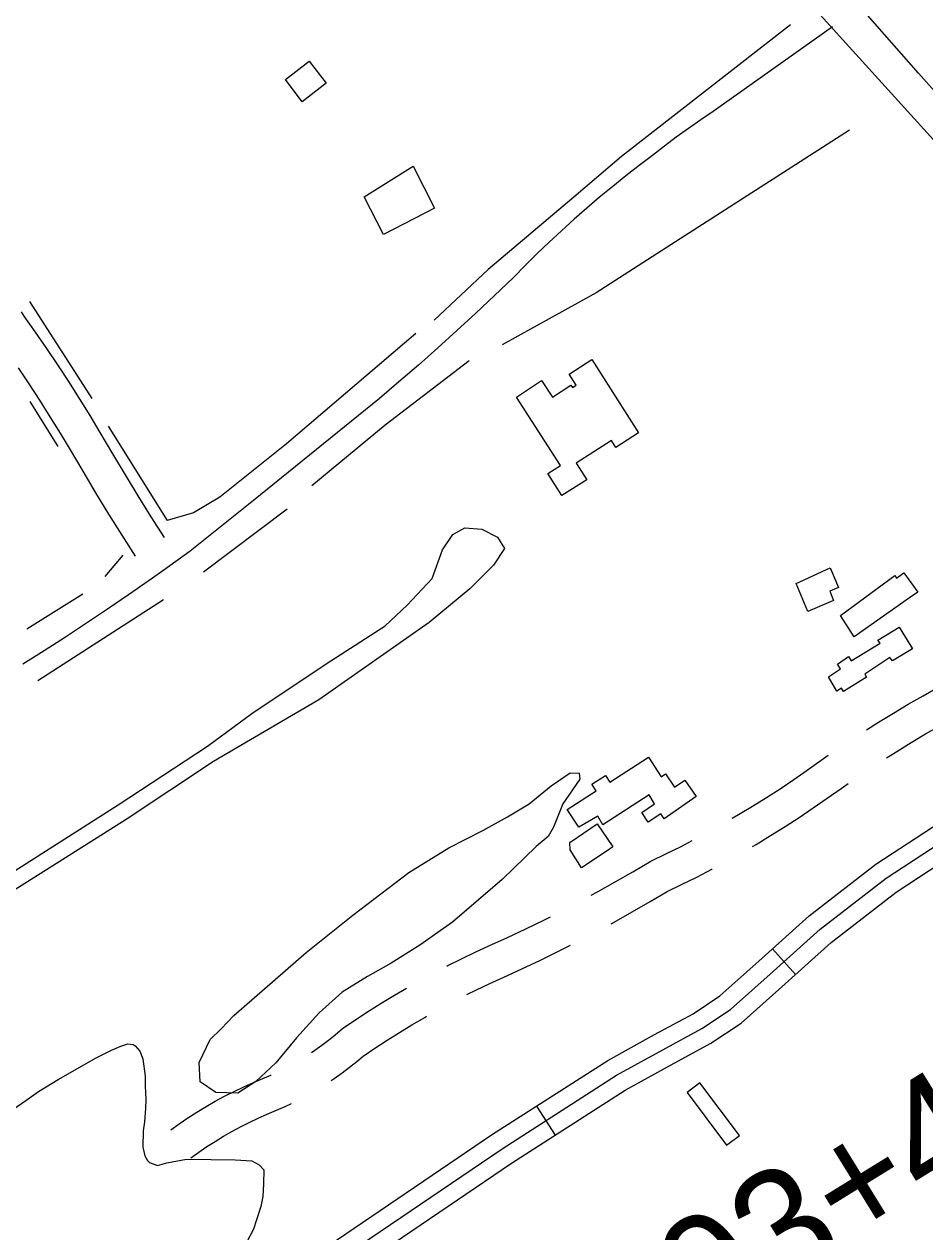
# Model space of a CAD drawing. Extents: x 3567028 to 3605064, y 510945 to 536587.
# Drawn here: x 3575231 to 3576015, y 529158 to 530209 of the extents above; entities that cross this region are included whole.
import ezdxf

# ---------------------------------------------------------------- set-up
doc = ezdxf.new("R2010")
doc.units = 0
for name, color, linetype in [('V-BLDG-OTLN', 7, 'Continuous'), ('V-LEVE-TOET', 7, 'Continuous'), ('V-ROAD-CNTR', 7, 'Continuous'), ('V-SITE-VEGE', 7, 'Continuous'), ('V-SURV-IDEN', 7, 'Continuous'), ('V-TOPO-SHOR', 7, 'Continuous')]:
    doc.layers.add(name, color=color, linetype=linetype)

msp = doc.modelspace()

# ---------------------------------------------------------------- linework, layer by layer
at = {"layer": 'V-BLDG-OTLN'}
for points in [[(3575458.5, 530160.9), (3575479.3, 530176.9), (3575494.1, 530157.7), (3575473.1, 530141.5)], [(3575527, 530058.9), (3575569.7, 530085.4), (3575588.4, 530049), (3575543.9, 530026.1)], [(3575659.8, 529884.4), (3575681.4, 529898.9), (3575690.9, 529884.3), (3575707, 529894.9), (3575708.3, 529892.9), (3575711.5, 529895), (3575705.4, 529904.5), (3575725.2, 529917.1), (3575766, 529853.3), (3575746.2, 529840.7), (3575742.3, 529846.8), (3575711.6, 529827.1), (3575720.8, 529812.6), (3575699.2, 529798.7), (3575686.9, 529817.9), (3575697.9, 529825)], [(3575903, 529722.2), (3575932.7, 529735.8), (3575940, 529718.8), (3575932.4, 529715.5), (3575935.7, 529707.5), (3575913.3, 529698)], [(3575941.7, 529694.4), (3575988.9, 529729.3), (3575990.5, 529727), (3575996.9, 529731.6), (3576008.9, 529714.7), (3576001.9, 529709.7), (3575953.6, 529675.8)], [(3575931.3, 529641.1), (3575941.7, 529648.1), (3575939, 529652.1), (3575948.6, 529658.6), (3575951, 529654.9), (3575976.3, 529670.2), (3575974.2, 529672.9), (3575992.8, 529684.4), (3576004.4, 529665.4), (3575986.9, 529654.9), (3575984.7, 529657.9), (3575962.8, 529643.4), (3575964.4, 529640.7), (3575944.4, 529628.4), (3575942.7, 529631.3), (3575938.6, 529628.5)], [(3575703.7, 529525.6), (3575729.1, 529541.7), (3575725.3, 529547.7), (3575737.2, 529555.1), (3575740.8, 529549.5), (3575774.7, 529571), (3575785.5, 529554.1), (3575789.4, 529556.6), (3575797.2, 529545), (3575806.3, 529551.2), (3575816.2, 529536.9), (3575788.2, 529517.6), (3575785.2, 529521.9), (3575774.3, 529514.6), (3575768.7, 529522.9), (3575779.9, 529530.4), (3575775.3, 529538.4), (3575734.9, 529512.3), (3575730.4, 529519.9), (3575713.9, 529510.2)], [(3575706.2, 529497), (3575729.9, 529513.2), (3575743.6, 529493.1), (3575738.6, 529489.7), (3575716.2, 529474.9), (3575706.5, 529490.5)], [(3575819.4, 529287.6), (3575808.2, 529279.2), (3575842.5, 529233.5), (3575853.7, 529241.9)]]:
    msp.add_lwpolyline(points, close=True, dxfattribs=at)
at = {"layer": 'V-LEVE-TOET'}
msp.add_lwpolyline([(3576328.2, 529817.8), (3576252.2, 529902.9), (3576130.8, 530029.9), (3576009.6, 530166.4), (3575882.9, 530310.7), (3575759.1, 530445.9), (3575620.9, 530595.3), (3575533.6, 530702.7), (3575512.5, 530732.9), (3575505.1, 530748.8), (3575499.1, 530764.7), (3575495.6, 530778.2), (3575494.4, 530788.7), (3575493.2, 530799.8)], dxfattribs=at)
at = {"layer": 'V-ROAD-CNTR'}
for p, q in [((3575934.6, 530206.7), (3575830.9, 530132.9)), ((3575882.5, 529404.3), (3575902.4, 529381.9)), ((3575677.2, 529267.5), (3575693.4, 529242.3))]:
    msp.add_line(p, q, dxfattribs=at)
for points in [[(3576800.3, 528915), (3576753.7, 528991.3), (3576686.9, 529109.7), (3576595, 529277.1), (3576511.1, 529427.9), (3576441.3, 529554.5), (3576404.2, 529631.7), (3576356.6, 529717.5), (3576325.4, 529762.1), (3576208.2, 529901.8), (3576045.3, 530083.5), (3575904.4, 530239.3), (3575607, 530557.8), (3575461.5, 530713.7), (3575348.4, 530831.9), (3575242.6, 530955.4), (3575164.5, 531056), (3575116.5, 531128.3), (3575069.6, 531200.2), (3575042.6, 531258.6)], [(3575830.9, 530132.9), (3575820.1, 530125.7), (3575809.4, 530118.2), (3575798.8, 530110.6), (3575788.4, 530102.8), (3575778.1, 530094.8), (3575766.4, 530086), (3575754.8, 530077), (3575743.4, 530067.8)], [(3575743.4, 530067.8), (3575732, 530058.4), (3575720.9, 530048.9), (3575709.8, 530039.2), (3575698.9, 530029.3), (3575688.1, 530019.3), (3575677.5, 530009.2), (3575667.1, 529998.9), (3575656.7, 529988.4), (3575640.6, 529972.9), (3575624.3, 529957.5), (3575607.8, 529942.3), (3575591.2, 529927.3), (3575574.4, 529912.4), (3575557.4, 529897.8), (3575540.3, 529883.4), (3575485.6, 529838.8), (3575430.7, 529794.5), (3575375.7, 529750.4), (3575352.7, 529733.8), (3575339.9, 529724.8), (3575321.9, 529712.3), (3575303.7, 529699.9), (3575285.4, 529687.7), (3575267, 529675.7), (3575248.5, 529663.8), (3575229.9, 529652.1)], [(3575353.2, 529762.2), (3575341.6, 529780.3), (3575330.3, 529798.5), (3575319.2, 529816.7), (3575308.2, 529835.1), (3575297.4, 529853.8), (3575288.5, 529868.6), (3575279.3, 529883.4), (3575270, 529898), (3575260.5, 529912.5), (3575250.8, 529926.8), (3575241, 529941.1), (3575231.2, 529954.9), (3575228.7, 529958.6)], [(3575328, 529746.1), (3575316.3, 529764.3), (3575304.8, 529782.7), (3575293.5, 529801.2), (3575282.4, 529819.9), (3575271.6, 529838.5), (3575262.9, 529853), (3575253.9, 529867.4), (3575244.8, 529881.7), (3575235.5, 529895.9), (3575226.1, 529909.9)], [(3575057.8, 528846.3), (3575488.4, 529140.8), (3575638.9, 529242.9), (3575739.1, 529307.2), (3575779.8, 529329.7), (3575813.4, 529347.9), (3575836.7, 529363.4), (3575870.5, 529393.6), (3575914.4, 529432.9), (3575972.6, 529477.9), (3576050.1, 529528.9), (3576194.3, 529629.1), (3576296.5, 529696.7), (3576319.8, 529711.5)], [(3575065.9, 528833.7), (3575496.9, 529128.4), (3575647.1, 529230.4), (3575746.8, 529294.3), (3575787, 529316.5), (3575821.1, 529335.1), (3575845.9, 529351.5), (3575880.5, 529382.4), (3575924, 529421.3), (3575981.4, 529465.7), (3576058.5, 529516.4), (3576202.7, 529616.6), (3576304.6, 529684.1), (3576348.6, 529712.1)], [(3575074, 528821), (3575505.3, 529116), (3575655.4, 529217.9), (3575754.4, 529281.4), (3575794.2, 529303.3), (3575828.9, 529322.2), (3575855.1, 529339.6), (3575890.5, 529371.2), (3575933.6, 529409.8), (3575990.1, 529453.5), (3576067, 529504), (3576211.1, 529604.2), (3576312.8, 529671.5), (3576356.7, 529699.5)], [(3575964.3, 529595), (3575974.9, 529601.7), (3575987.7, 529609.5), (3576000.6, 529617.2), (3576013.6, 529624.6), (3576026.8, 529631.9), (3576040, 529639), (3576051, 529644.6)], [(3575981.7, 529570.5), (3575990.7, 529576.2), (3576003.2, 529583.8), (3576015.7, 529591.3), (3576028.3, 529598.5), (3576041.1, 529605.5), (3576054, 529612.4), (3576066.9, 529619.1), (3576068.6, 529619.9)], [(3575847.5, 529517.9), (3575852.9, 529521.1), (3575865.2, 529528.4), (3575877.3, 529536), (3575889.3, 529543.7), (3575901.1, 529551.7), (3575912.8, 529559.8), (3575924.8, 529568.4), (3575931, 529572.8)], [(3575865, 529493.3), (3575868.2, 529495.2), (3575880.9, 529502.9), (3575893.4, 529510.7), (3575905.8, 529518.7), (3575918, 529526.9), (3575930.1, 529535.3), (3575942.2, 529544), (3575948.4, 529548.3)], [(3575724.6, 529450.9), (3575730.2, 529453.9), (3575745.6, 529462.5), (3575760.8, 529471.3), (3575776.6, 529480.6), (3575790.2, 529487.2), (3575802.9, 529493.5), (3575812.5, 529498.5)], [(3575742.1, 529426.2), (3575744.7, 529427.6), (3575760.4, 529436.4), (3575776, 529445.4), (3575790.8, 529454.2), (3575803.4, 529460.2), (3575816.6, 529466.8), (3575829.6, 529473.6), (3575830, 529473.8)], [(3575599, 529389.2), (3575599.9, 529389.7), (3575611.8, 529395.6), (3575623.7, 529401.3), (3575635.7, 529406.8), (3575651.8, 529414.1), (3575667.7, 529421.7), (3575683.5, 529429.4), (3575689.2, 529432.3)], [(3575616.5, 529364.5), (3575624.9, 529368.6), (3575636.5, 529374.1), (3575648.2, 529379.5), (3575664.4, 529386.9), (3575680.7, 529394.6), (3575696.9, 529402.6), (3575706.8, 529407.6)], [(3575481.1, 529314.2), (3575484.1, 529316.2), (3575490.1, 529320.5), (3575496, 529324.9), (3575501.7, 529329.5), (3575508.1, 529334.9), (3575519.7, 529342.8), (3575530.8, 529350), (3575542, 529357.1), (3575553.4, 529364), (3575563.8, 529370.1)], [(3575498.5, 529289.8), (3575501.1, 529291.5), (3575507.8, 529296.3), (3575514.4, 529301.2), (3575520.8, 529306.4), (3575526.3, 529311), (3575536.3, 529317.8), (3575547, 529324.8), (3575557.8, 529331.6), (3575568.7, 529338.2), (3575579.8, 529344.7), (3575581.3, 529345.6)], [(3575358.7, 529246.9), (3575366.1, 529252.1), (3575373.7, 529257.3), (3575381.5, 529262.3), (3575389.5, 529267.1), (3575397.5, 529271.7), (3575405.6, 529276.1), (3575413.9, 529280.2), (3575422.3, 529284.2), (3575430.7, 529288), (3575438.9, 529291.4), (3575445.7, 529294.4), (3575446.2, 529294.7)], [(3575376.1, 529222.4), (3575383.2, 529227.5), (3575390.2, 529232.2), (3575397.4, 529236.8), (3575404.6, 529241.2), (3575412, 529245.4), (3575419.5, 529249.5), (3575427.1, 529253.3), (3575434.8, 529257), (3575442.6, 529260.4), (3575450.7, 529263.8), (3575458.2, 529267.1), (3575463.8, 529269.8)]]:
    msp.add_lwpolyline(points, dxfattribs=at)
at = {"layer": 'V-SITE-VEGE'}
for points in [[(3575195.6, 529455), (3575313.1, 529529.5), (3575390.6, 529580.6), (3575430.6, 529610), (3575498.1, 529654.9), (3575545.3, 529685.4), (3575564.5, 529703.3), (3575586.3, 529726.7), (3575595.3, 529751.5), (3575604.2, 529764.8), (3575614.6, 529770.6), (3575629.6, 529769.6), (3575643, 529762.7), (3575649.2, 529752.7), (3575639.8, 529738.2), (3575619, 529717.5), (3575583.7, 529688.4), (3575487.7, 529621), (3575395.9, 529567.4), (3575320, 529516.8), (3575222.9, 529455.7)], [(3575232.5, 529272.3), (3575243.7, 529280.3), (3575260.8, 529290.6), (3575283.7, 529303.6), (3575293.1, 529309.3), (3575307.2, 529316.1), (3575315.4, 529319.5), (3575321.3, 529321.7), (3575326, 529321.1), (3575327.7, 529319.9), (3575331.7, 529315.2), (3575334.5, 529308.7), (3575336.6, 529293.5), (3575336.5, 529284.8), (3575336.9, 529273.1), (3575336.8, 529265.5), (3575336, 529253.9), (3575334.8, 529245.8), (3575334.5, 529231.8), (3575336.2, 529224.2), (3575338.5, 529220), (3575340.2, 529218.3), (3575347.1, 529215.8), (3575355.3, 529218), (3575372.3, 529221.3), (3575414.8, 529220.7), (3575429.4, 529219.9), (3575435.8, 529216.3), (3575439.8, 529212.1), (3575439.6, 529199.9), (3575438.8, 529188.8), (3575437, 529180.1), (3575433.3, 529168.5), (3575430.8, 529160.4), (3575424.8, 529148.8)], [(3575213.7, 529259.2), (3575232.5, 529272.3)]]:
    msp.add_lwpolyline(points, dxfattribs=at)
msp.add_lwpolyline([(3575413.5, 529346.4), (3575476.5, 529401.2), (3575517.3, 529433.5), (3575566.1, 529470.7), (3575600.9, 529492.3), (3575630.4, 529507.3), (3575651.9, 529519.2), (3575670.7, 529530.4), (3575689.9, 529546.3), (3575706.3, 529557.6), (3575714.2, 529557.1), (3575714.9, 529551.9), (3575700, 529530.4), (3575691.8, 529510.3), (3575687.3, 529502.1), (3575676.9, 529493.5), (3575647.1, 529464.7), (3575603.9, 529427.4), (3575575.5, 529407.6), (3575550.7, 529391.8), (3575530, 529380.3), (3575508, 529366.7), (3575487.9, 529348.5), (3575468.2, 529327), (3575450.1, 529305.1), (3575432.8, 529288.8), (3575417.2, 529278.7), (3575397.9, 529279.4), (3575384.2, 529288.7), (3575383.6, 529305.3), (3575393, 529325.4), (3575402.7, 529334.7)], close=True, dxfattribs=at)
at = {"layer": 'V-TOPO-SHOR'}
for p, q in [((3575235.8, 529967.6), (3575289.9, 529883.3)), ((3575260.8, 529841.5), (3575236.5, 529880.6)), ((3575304.2, 529859.3), (3575355.6, 529777)), ((3575460.2, 529786.9), (3575387.3, 529732.2)), ((3575317.1, 529746.8), (3575301.4, 529728.4)), ((3575282.2, 529712.9), (3575233.5, 529682.4)), ((3575352.5, 529707.9), (3575243.1, 529637.5))]:
    msp.add_line(p, q, dxfattribs=at)
for points in [[(3575898.2, 530208.3), (3575751.2, 530093.8), (3575709.6, 530058.5), (3575635, 529995.5), (3575588.1, 529951.5)], [(3575949.4, 530116.9), (3575798, 530019.5), (3575728.9, 529975.1), (3575647.1, 529930.1)], [(3575572.1, 529939.9), (3575459.4, 529843.9), (3575401.4, 529797.3), (3575378.6, 529783.8), (3575355.6, 529777)], [(3575618.4, 529915.9), (3575545.5, 529860), (3575481.4, 529807.2)]]:
    msp.add_lwpolyline(points, dxfattribs=at)

# ---------------------------------------------------------------- texts
at = {"layer": 'V-SURV-IDEN'}
msp.add_text('2803+46.0', height=100, rotation=31.7066, dxfattribs=at).set_placement((3575697.2, 528984.1))

doc.saveas('drawing.dxf')
